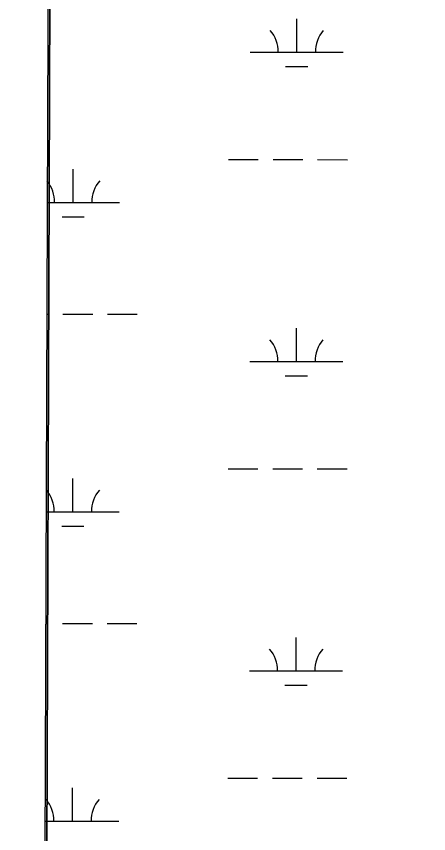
# Model space of a CAD drawing. Extents: x 3148686 to 3186545, y 916144 to 941516.
# Drawn here: x 3152922 to 3153366, y 930744 to 931623 of the extents above; entities that cross this region are included whole.
import ezdxf

# ---------------------------------------------------------------- set-up
doc = ezdxf.new("R2010")
doc.units = 0
for name, color, linetype in [('V-GRID-FRAM', 7, 'Continuous'), ('V-SITE-VEGE', 7, 'Continuous'), ('V-WETL-SWMP', 7, 'Continuous')]:
    doc.layers.add(name, color=color, linetype=linetype)

msp = doc.modelspace()

# ---------------------------------------------------------------- linework, layer by layer
at = {"layer": 'V-GRID-FRAM'}
msp.add_lwpolyline([(3152987.17, 939742.73), (3184296.34, 939644.82), (3184247.4, 921455.76), (3152922.35, 921553.72), (3152987.17, 939742.73)], dxfattribs=at)
at = {"layer": 'V-SITE-VEGE'}
msp.add_line((3152962.03, 932689.05), (3152952.22, 929936.19), dxfattribs=at)
at = {"layer": 'V-WETL-SWMP'}
for p, q in [((3153224.17, 931584.3), (3153224.21, 931620.3)), ((3153174.17, 931584.35), (3153274.17, 931584.25)), ((3153212.15, 931568.88), (3153236.15, 931568.85)), ((3153150.64, 931468.94), (3153182.64, 931468.91)), ((3153198.64, 931468.89), (3153230.64, 931468.86)), ((3153246.64, 931468.84), (3153278.64, 931468.81)), ((3152983.52, 931422.69), (3152983.56, 931458.69)), ((3152955.5, 931422.72), (3153033.52, 931422.64)), ((3152971.51, 931407.27), (3152995.51, 931407.25)), ((3152955.07, 931302.65), (3152956.55, 931302.65)), ((3152972.55, 931302.63), (3153004.55, 931302.6)), ((3153020.55, 931302.58), (3153052.55, 931302.55)), ((3153223.82, 931251.62), (3153223.85, 931287.62)), ((3153173.82, 931251.68), (3153273.82, 931251.57)), ((3153211.8, 931236.2), (3153235.8, 931236.18)), ((3153150.29, 931136.27), (3153182.29, 931136.23)), ((3153198.29, 931136.22), (3153230.29, 931136.18)), ((3153246.29, 931136.17), (3153278.29, 931136.13)), ((3152983.17, 931090.01), (3152983.21, 931126.01)), ((3152954.31, 931090.04), (3153033.17, 931089.96)), ((3152971.16, 931074.6), (3152995.16, 931074.57)), ((3152953.89, 930969.97), (3152956.2, 930969.97)), ((3152972.2, 930969.95), (3153004.2, 930969.92)), ((3153020.2, 930969.9), (3153052.2, 930969.87)), ((3153223.47, 930918.95), (3153223.5, 930954.95)), ((3153173.47, 930919), (3153273.47, 930918.9)), ((3153211.45, 930903.53), (3153235.45, 930903.5)), ((3153149.94, 930803.59), (3153181.94, 930803.56)), ((3153197.94, 930803.54), (3153229.94, 930803.51)), ((3153245.94, 930803.49), (3153277.94, 930803.46)), ((3152982.82, 930757.34), (3152982.86, 930793.34)), ((3152953.13, 930757.37), (3153032.82, 930757.29))]:
    msp.add_line(p, q, dxfattribs=at)
msp.add_lwpolyline([(3152960.02, 932691.24), (3152950.2, 929936.37)], dxfattribs=at)
for centre, start, end in [((3153168.92, 931584.83), 359.16781, 40.71147), ((3153279.41, 931584.71), 139.1678, 180.71146), ((3152928.28, 931423.22), 359.16781, 39.24156), ((3153038.77, 931423.11), 139.1678, 180.71146), ((3153168.57, 931252.16), 359.16781, 40.71147), ((3153279.06, 931252.04), 139.1678, 180.71146), ((3152927.93, 931090.55), 359.16781, 40.71147), ((3153038.42, 931090.43), 139.1678, 180.71146), ((3153168.22, 930919.48), 359.16781, 40.71147), ((3153278.71, 930919.36), 139.1678, 180.71146), ((3152927.58, 930757.87), 359.16781, 40.71147), ((3153038.07, 930757.76), 139.1678, 180.71146)]:
    msp.add_arc(centre, 35.25, start, end, dxfattribs=at)

doc.saveas('drawing.dxf')
